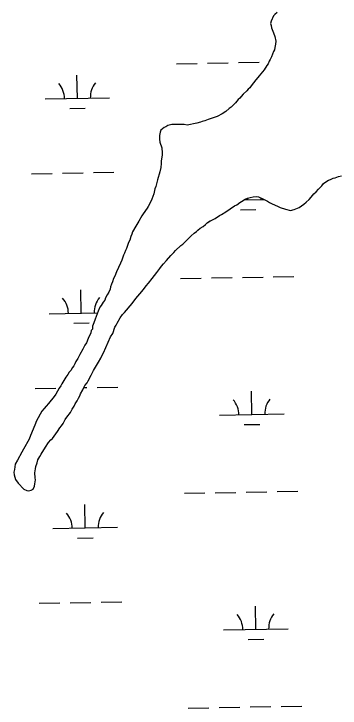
# Model space of a CAD drawing. Extents: x 3957609 to 3995875, y 234277 to 260273.
# Drawn here: x 3970850 to 3971355, y 249421 to 250496 of the extents above; entities that cross this region are included whole.
import ezdxf

# ---------------------------------------------------------------- set-up
doc = ezdxf.new("R2010")
doc.units = 0
doc.layers.add('V-TOPO-SHOR', color=7, linetype='Continuous')
doc.layers.add('V-WETL-SWMP', color=7, linetype='Continuous')

msp = doc.modelspace()

# ---------------------------------------------------------------- linework, layer by layer
at = {"layer": 'V-TOPO-SHOR'}
for points in [[(3971257.87, 250497.985), (3971254.304, 250495.204), (3971252.326, 250492.82), (3971248.373, 250484.487), (3971247.587, 250480.917), (3971248.384, 250477.745), (3971248.787, 250474.177), (3971252.367, 250466.649), (3971253.962, 250461.099), (3971255.562, 250453.566), (3971255.173, 250448.807), (3971254.386, 250444.047), (3971253.6, 250440.477), (3971252.019, 250437.698), (3971248.859, 250429.367), (3971246.882, 250425.398), (3971245.301, 250422.619), (3971243.72, 250418.65), (3971241.742, 250415.871), (3971237.787, 250409.123), (3971229.872, 250399.988), (3971227.893, 250397.209), (3971224.725, 250393.636), (3971217.602, 250384.504), (3971215.626, 250381.327), (3971212.853, 250379.341), (3971210.875, 250376.959), (3971205.331, 250371.396), (3971201.767, 250368.22), (3971199.789, 250365.441), (3971197.411, 250363.454), (3971193.059, 250358.291), (3971186.327, 250351.539), (3971183.554, 250349.552), (3971178.408, 250344.785), (3971172.464, 250341.207), (3971164.541, 250336.83), (3971151.065, 250332.447), (3971145.914, 250330.457), (3971141.552, 250329.259), (3971138.779, 250328.065), (3971133.229, 250326.469), (3971118.164, 250323.67), (3971113.801, 250324.456), (3971110.627, 250324.45), (3971105.869, 250324.839), (3971097.938, 250324.827), (3971094.765, 250324.425), (3971088.423, 250323.225), (3971085.254, 250321.237), (3971082.479, 250320.043), (3971077.728, 250316.07), (3971076.542, 250312.895), (3971075.36, 250307.738), (3971075.371, 250302.186), (3971076.171, 250297.429), (3971078.961, 250288.708), (3971079.37, 250280.778), (3971079.375, 250277.606), (3971078.201, 250268.087), (3971078.207, 250264.12), (3971077.425, 250258.171), (3971075.85, 250251.427), (3971072.299, 250239.128), (3971069.54, 250228.415), (3971068.356, 250225.243), (3971066.386, 250217.309), (3971063.623, 250208.976), (3971060.461, 250202.229), (3971057.692, 250197.861), (3971056.509, 250195.084), (3971050.176, 250186.349), (3971048.2, 250183.175), (3971043.455, 250174.84), (3971038.707, 250167.297), (3971033.567, 250158.167), (3971032.778, 250154.992), (3971031.197, 250151.423), (3971029.225, 250145.469), (3971027.249, 250141.897)], [(3971258.273, 250198.201), (3971262.228, 250196.233), (3971270.928, 250193.478), (3971278.442, 250191.514), (3971283.974, 250193.106), (3971291.873, 250196.28), (3971298.979, 250201.431), (3971302.533, 250204.202), (3971307.268, 250208.558), (3971310.424, 250212.119), (3971312.791, 250214.495), (3971314.763, 250217.266), (3971318.317, 250220.432), (3971321.868, 250224.391), (3971326.996, 250229.538), (3971329.364, 250233.099), (3971333.31, 250235.872), (3971337.259, 250238.25), (3971340.419, 250239.442), (3971344.369, 250241.422), (3971347.529, 250242.219), (3971353.059, 250244.203), (3971357.407, 250245.002)], [(3970872.823, 249757.269), (3970876.379, 249758.461), (3970879.537, 249760.048), (3970881.507, 249764.398), (3970882.291, 249768.35), (3970883.072, 249774.281), (3970882.67, 249777.444), (3970882.265, 249784.952), (3970883.043, 249791.278), (3970883.827, 249795.23), (3970885.795, 249800.768), (3970886.973, 249805.116), (3970889.734, 249810.261), (3970892.097, 249814.215), (3970898.8, 249824.9), (3970903.531, 249832.021), (3970907.082, 249836.375), (3970909.45, 249838.355), (3970917.337, 249849.435), (3970920.886, 249854.975), (3970923.647, 249858.141), (3970926.012, 249861.7), (3970929.166, 249867.635), (3970931.531, 249871.592), (3970937.448, 249878.715), (3970940.207, 249883.858), (3970942.965, 249888.212), (3970944.936, 249892.166), (3970947.694, 249896.914), (3970949.664, 249900.87), (3970952.032, 249904.432), (3970953.212, 249907.596), (3970956.759, 249913.924), (3970958.334, 249917.484), (3970959.911, 249920.253), (3970963.067, 249924.607), (3970965.037, 249927.773), (3970969.37, 249936.475), (3970971.736, 249940.43), (3970973.313, 249943.596), (3970976.465, 249948.738), (3970980.8, 249956.65), (3970984.743, 249962.587), (3970986.713, 249967.332), (3970988.683, 249971.287), (3970999.709, 249995.812), (3971002.863, 250000.954), (3971006.404, 250010.842), (3971008.374, 250014.006), (3971009.556, 250016.775), (3971014.287, 250025.479), (3971017.834, 250030.226), (3971020.992, 250033.394), (3971032.828, 250047.247), (3971038.744, 250055.163), (3971045.056, 250062.286), (3971047.817, 250065.847), (3971052.157, 250070.994), (3971054.917, 250074.95), (3971058.469, 250078.909), (3971063.99, 250086.032), (3971071.088, 250095.531), (3971075.823, 250101.466), (3971078.584, 250105.423), (3971081.74, 250108.984), (3971086.08, 250114.131), (3971092.787, 250121.651), (3971097.522, 250126.402), (3971100.283, 250129.568), (3971108.571, 250137.093), (3971111.729, 250139.469), (3971124.357, 250152.137), (3971129.094, 250156.491), (3971132.645, 250158.869), (3971135.015, 250161.245), (3971138.568, 250164.018), (3971142.91, 250166.791), (3971146.463, 250169.564), (3971149.226, 250172.335), (3971153.172, 250175.108), (3971156.334, 250176.3), (3971161.467, 250179.075), (3971168.18, 250183.828), (3971171.338, 250185.413), (3971178.051, 250189.376), (3971191.869, 250198.885), (3971195.029, 250200.472), (3971199.766, 250204.036), (3971202.531, 250205.228), (3971208.059, 250208.793), (3971212.009, 250210.381), (3971215.96, 250211.572), (3971220.701, 250212.766), (3971225.049, 250213.168), (3971229.001, 250212.779), (3971236.518, 250209.234), (3971239.682, 250207.263), (3971242.846, 250206.082), (3971246.012, 250203.716), (3971249.967, 250201.746), (3971258.273, 250198.201)], [(3971027.249, 250141.897), (3971024.091, 250132.772), (3971022.51, 250129.597), (3971021.326, 250125.628), (3971019.745, 250122.454), (3971016.982, 250114.52), (3971015.008, 250109.756), (3971008.684, 250096.659), (3971006.314, 250089.915), (3971004.338, 250086.341), (3971002.364, 250081.184), (3971001.18, 250077.215), (3970999.601, 250073.248), (3970998.812, 250069.679), (3970996.836, 250064.915), (3970994.067, 250060.946), (3970991.696, 250056.183), (3970990.512, 250052.613), (3970988.138, 250049.436), (3970984.974, 250044.275), (3970982.996, 250041.894), (3970980.229, 250035.545), (3970975.49, 250023.242), (3970973.517, 250017.291), (3970971.541, 250012.132), (3970971.549, 250007.77), (3970969.571, 250005.388), (3970969.18, 250002.216), (3970964.832, 249993.483), (3970962.065, 249986.737), (3970959.693, 249982.768), (3970956.529, 249976.814), (3970951.784, 249968.479), (3970948.622, 249962.128), (3970945.853, 249957.762), (3970944.274, 249953.795), (3970942.691, 249951.016), (3970940.715, 249948.237), (3970937.946, 249943.87), (3970935.57, 249941.089), (3970933.594, 249937.517), (3970930.428, 249933.151), (3970928.447, 249930.767), (3970924.097, 249923.226), (3970922.516, 249920.052), (3970920.145, 249916.478), (3970914.607, 249906.953), (3970912.233, 249903.379), (3970903.525, 249892.658), (3970899.568, 249888.29), (3970896.797, 249884.716), (3970893.236, 249880.745), (3970884.536, 249865.661), (3970882.166, 249858.915), (3970875.451, 249843.043), (3970873.477, 249837.092), (3970864.777, 249822.008)], [(3970864.777, 249822.008), (3970861.994, 249817.357), (3970855.573, 249805.003), (3970851.827, 249798.558), (3970850.767, 249790.506), (3970849.699, 249786.211), (3970850.244, 249781.918), (3970852.403, 249774.945), (3970856.167, 249769.049), (3970865.305, 249759.939), (3970869.602, 249757.799), (3970872.823, 249757.269)]]:
    msp.add_lwpolyline(points, dxfattribs=at)
at = {"layer": 'V-WETL-SWMP'}
for p, q in [((3971101.825, 250418.703), (3971133.82, 250419.284)), ((3971149.817, 250419.575), (3971181.812, 250420.157)), ((3971197.809, 250420.448), (3971229.804, 250421.03)), ((3970948.181, 250365.158), (3970947.527, 250401.152)), ((3970898.189, 250364.249), (3970998.173, 250366.067)), ((3970936.464, 250349.512), (3970960.46, 250349.948)), ((3970876.884, 250248.411), (3970908.879, 250248.993)), ((3970924.876, 250249.284), (3970956.871, 250249.865)), ((3970972.868, 250250.156), (3971004.863, 250250.738)), ((3971206.786, 250207.972), (3971237.643, 250208.533)), ((3971212.517, 250208.076), (3971212.472, 250210.52)), ((3971200.799, 250192.43), (3971224.795, 250192.866)), ((3971107.873, 250086.083), (3971139.868, 250086.664)), ((3971155.865, 250086.955), (3971187.86, 250087.537)), ((3971203.857, 250087.828), (3971235.852, 250088.41)), ((3971251.849, 250088.7), (3971283.844, 250089.282)), ((3970954.229, 250032.538), (3970953.575, 250068.532)), ((3970904.238, 250031.629), (3970979.246, 250032.993)), ((3970942.512, 250016.892), (3970966.508, 250017.328)), ((3970978.916, 249917.536), (3971010.911, 249918.118)), ((3970882.932, 249915.791), (3970914.927, 249916.373)), ((3970958.19, 249917.159), (3970962.919, 249917.245)), ((3971218.565, 249875.456), (3971217.91, 249911.45)), ((3971168.573, 249874.547), (3971268.556, 249876.365)), ((3971206.847, 249859.809), (3971230.843, 249860.246)), ((3971113.921, 249753.463), (3971145.916, 249754.044)), ((3971161.913, 249754.335), (3971193.908, 249754.917)), ((3971209.905, 249755.208), (3971241.9, 249755.79)), ((3971257.897, 249756.08), (3971289.892, 249756.662)), ((3970960.277, 249699.918), (3970959.623, 249735.912)), ((3970910.286, 249699.009), (3971010.269, 249700.827)), ((3970948.56, 249684.272), (3970972.556, 249684.708)), ((3970984.964, 249584.916), (3971016.959, 249585.498)), ((3970888.98, 249583.171), (3970920.975, 249583.753)), ((3970936.972, 249584.044), (3970968.967, 249584.625)), ((3971224.613, 249542.836), (3971223.958, 249578.83)), ((3971174.621, 249541.927), (3971274.605, 249543.745)), ((3971212.895, 249527.189), (3971236.891, 249527.626)), ((3971263.946, 249423.46), (3971295.94, 249424.042)), ((3971119.969, 249420.842), (3971151.964, 249421.424)), ((3971167.961, 249421.715), (3971199.956, 249422.297)), ((3971215.953, 249422.588), (3971247.948, 249423.17))]:
    msp.add_line(p, q, dxfattribs=at)
for points in [[(3971257.869, 250497.985), (3971254.305, 250495.204), (3971252.326, 250492.821), (3971248.374, 250484.487), (3971247.586, 250480.917), (3971248.384, 250477.745), (3971248.787, 250474.177), (3971252.368, 250466.648), (3971253.963, 250461.099), (3971255.562, 250453.567), (3971255.173, 250448.807), (3971254.387, 250444.047), (3971253.6, 250440.477), (3971252.018, 250437.699), (3971248.859, 250429.366), (3971246.883, 250425.397), (3971245.301, 250422.618), (3971243.721, 250418.65), (3971241.743, 250415.871), (3971237.788, 250409.123), (3971229.871, 250399.989), (3971227.893, 250397.21), (3971224.726, 250393.636), (3971217.603, 250384.504), (3971215.625, 250381.328), (3971212.853, 250379.341), (3971210.874, 250376.958), (3971205.331, 250371.397), (3971201.767, 250368.219), (3971199.788, 250365.44), (3971197.412, 250363.454), (3971193.058, 250358.291), (3971186.328, 250351.539), (3971183.555, 250349.552), (3971178.407, 250344.784), (3971172.465, 250341.206)], [(3971172.465, 250341.206), (3971164.541, 250336.831), (3971151.065, 250332.447), (3971145.913, 250330.456), (3971141.552, 250329.259), (3971138.778, 250328.065), (3971133.229, 250326.47), (3971118.164, 250323.67), (3971113.801, 250324.456), (3971110.628, 250324.451), (3971105.869, 250324.839), (3971097.938, 250324.827), (3971094.766, 250324.425), (3971088.423, 250323.225), (3971085.254, 250321.237), (3971082.48, 250320.043), (3971077.727, 250316.07), (3971076.543, 250312.895), (3971075.361, 250307.738), (3971075.37, 250302.186), (3971076.171, 250297.429), (3971078.961, 250288.709), (3971079.37, 250280.778), (3971079.375, 250277.606), (3971078.201, 250268.087), (3971078.208, 250264.121), (3971077.424, 250258.171), (3971075.849, 250251.427), (3971072.299, 250239.128), (3971069.541, 250228.416), (3971068.356, 250225.242), (3971066.386, 250217.308), (3971063.624, 250208.975), (3971060.462, 250202.229), (3971057.693, 250197.862), (3971056.508, 250195.084), (3971050.177, 250186.35), (3971048.199, 250183.174), (3971043.454, 250174.839), (3971038.708, 250167.296), (3971033.567, 250158.167), (3971032.779, 250154.993), (3971031.198, 250151.422), (3971029.225, 250145.47), (3971027.248, 250141.898), (3971024.09, 250132.772), (3971022.509, 250129.597), (3971021.326, 250125.629), (3971019.745, 250122.454), (3971016.982, 250114.519), (3971015.007, 250109.757), (3971008.683, 250096.66), (3971006.314, 250089.915), (3971004.337, 250086.342), (3971002.363, 250081.184), (3971001.18, 250077.216), (3970999.6, 250073.248), (3970998.812, 250069.678), (3970996.837, 250064.916), (3970994.068, 250060.946), (3970991.696, 250056.183), (3970990.512, 250052.612), (3970988.138, 250049.436), (3970984.974, 250044.276), (3970982.995, 250041.893), (3970980.229, 250035.544), (3970975.49, 250023.243), (3970973.517, 250017.291), (3970971.542, 250012.133), (3970971.549, 250007.77), (3970969.57, 250005.388), (3970969.179, 250002.215), (3970964.831, 249993.483), (3970962.066, 249986.737), (3970959.693, 249982.768), (3970956.53, 249976.814), (3970951.785, 249968.479), (3970948.622, 249962.129), (3970945.854, 249957.762), (3970944.274, 249953.794), (3970942.692, 249951.016), (3970940.714, 249948.237), (3970937.945, 249943.87), (3970935.57, 249941.09), (3970933.593, 249937.518), (3970930.427, 249933.151), (3970928.448, 249930.768), (3970924.098, 249923.226), (3970922.517, 249920.051), (3970920.144, 249916.478), (3970914.607, 249906.952), (3970912.234, 249903.379), (3970903.526, 249892.658), (3970899.568, 249888.289), (3970896.798, 249884.716), (3970893.235, 249880.745), (3970884.535, 249865.661), (3970882.167, 249858.916), (3970875.451, 249843.043), (3970873.477, 249837.091), (3970864.777, 249822.008)], [(3971208.059, 250208.793), (3971212.009, 250210.38), (3971215.96, 250211.572), (3971220.701, 250212.766), (3971225.048, 250213.168), (3971229.001, 250212.779), (3971236.517, 250209.234), (3971239.682, 250207.263), (3971242.846, 250206.082), (3971246.012, 250203.716), (3971249.967, 250201.746), (3971258.273, 250198.202), (3971262.229, 250196.232), (3971270.929, 250193.479), (3971278.442, 250191.515), (3971283.973, 250193.105), (3971291.873, 250196.28), (3971298.979, 250201.43), (3971302.532, 250204.202), (3971307.268, 250208.558), (3971310.424, 250212.12), (3971312.792, 250214.495), (3971314.764, 250217.265), (3971318.316, 250220.433), (3971321.867, 250224.391), (3971326.997, 250229.538), (3971329.363, 250233.099), (3971333.311, 250235.872), (3971337.259, 250238.25), (3971340.419, 250239.441), (3971344.369, 250241.423), (3971347.53, 250242.219), (3971353.06, 250244.204), (3971357.406, 250245.002)], [(3970864.777, 249822.008), (3970861.993, 249817.357), (3970855.573, 249805.004), (3970851.827, 249798.558), (3970850.766, 249790.506), (3970849.7, 249786.211), (3970850.244, 249781.919), (3970852.402, 249774.946), (3970856.168, 249769.049), (3970865.306, 249759.94), (3970869.602, 249757.8), (3970872.823, 249757.269), (3970876.378, 249758.46), (3970879.537, 249760.047), (3970881.507, 249764.397), (3970882.291, 249768.351), (3970883.072, 249774.281), (3970882.671, 249777.443), (3970882.264, 249784.952), (3970883.044, 249791.277), (3970883.828, 249795.231), (3970885.796, 249800.768), (3970886.974, 249805.117), (3970889.733, 249810.26), (3970892.098, 249814.216), (3970898.8, 249824.899), (3970903.532, 249832.021), (3970907.082, 249836.375), (3970909.45, 249838.355), (3970917.337, 249849.435), (3970920.886, 249854.974), (3970923.647, 249858.14), (3970926.013, 249861.701), (3970929.166, 249867.635), (3970931.531, 249871.592), (3970937.448, 249878.716), (3970940.207, 249883.858), (3970942.966, 249888.211), (3970944.936, 249892.166), (3970947.695, 249896.914), (3970949.665, 249900.87), (3970952.031, 249904.431), (3970953.212, 249907.595), (3970956.759, 249913.924), (3970958.334, 249917.484), (3970959.911, 249920.253), (3970963.066, 249924.606), (3970965.037, 249927.772), (3970969.37, 249936.474), (3970971.736, 249940.43), (3970973.312, 249943.595), (3970976.465, 249948.738), (3970980.8, 249956.65), (3970984.743, 249962.586), (3970986.712, 249967.332), (3970988.682, 249971.287), (3970999.709, 249995.811), (3971002.863, 250000.954), (3971006.404, 250010.841), (3971008.375, 250014.007), (3971009.557, 250016.775), (3971014.286, 250025.478), (3971017.835, 250030.227), (3971020.992, 250033.394), (3971032.828, 250047.247), (3971038.744, 250055.162), (3971045.056, 250062.286), (3971047.817, 250065.848), (3971052.157, 250070.993), (3971054.917, 250074.95), (3971058.468, 250078.909), (3971063.99, 250086.032), (3971071.089, 250095.53), (3971075.823, 250101.466), (3971078.583, 250105.423), (3971081.739, 250108.985), (3971086.079, 250114.131), (3971092.786, 250121.651), (3971097.521, 250126.402), (3971100.283, 250129.568), (3971108.571, 250137.092), (3971111.729, 250139.468), (3971124.357, 250152.137), (3971129.093, 250156.492), (3971132.646, 250158.869), (3971135.014, 250161.245), (3971138.567, 250164.017), (3971142.91, 250166.791), (3971146.463, 250169.563), (3971149.225, 250172.335), (3971153.173, 250175.108), (3971156.334, 250176.299), (3971161.467, 250179.074), (3971168.179, 250183.828), (3971171.338, 250185.414), (3971178.051, 250189.377), (3971191.87, 250198.885), (3971195.029, 250200.472), (3971199.767, 250204.036), (3971202.531, 250205.227), (3971208.059, 250208.793)]]:
    msp.add_lwpolyline(points, dxfattribs=at)
for centre, start, end in [((3970892.939, 250364.629), 0.269879, 41.813537), ((3971003.406, 250366.637), 140.269876, 181.813534), ((3971267.742, 250209.555), 177.464377, 181.813534), ((3970898.987, 250032.009), 0.269879, 41.813537), ((3971009.454, 250034.017), 140.269876, 181.813534), ((3971163.322, 249874.927), 0.269879, 41.813537), ((3971273.79, 249876.935), 140.269876, 181.813534), ((3970905.035, 249699.389), 0.269879, 41.813537), ((3971015.503, 249701.397), 140.269876, 181.813534), ((3971169.37, 249542.306), 0.269879, 41.813537), ((3971279.838, 249544.315), 140.269876, 181.813534)]:
    msp.add_arc(centre, 35.246, start, end, dxfattribs=at)

doc.saveas('drawing.dxf')
